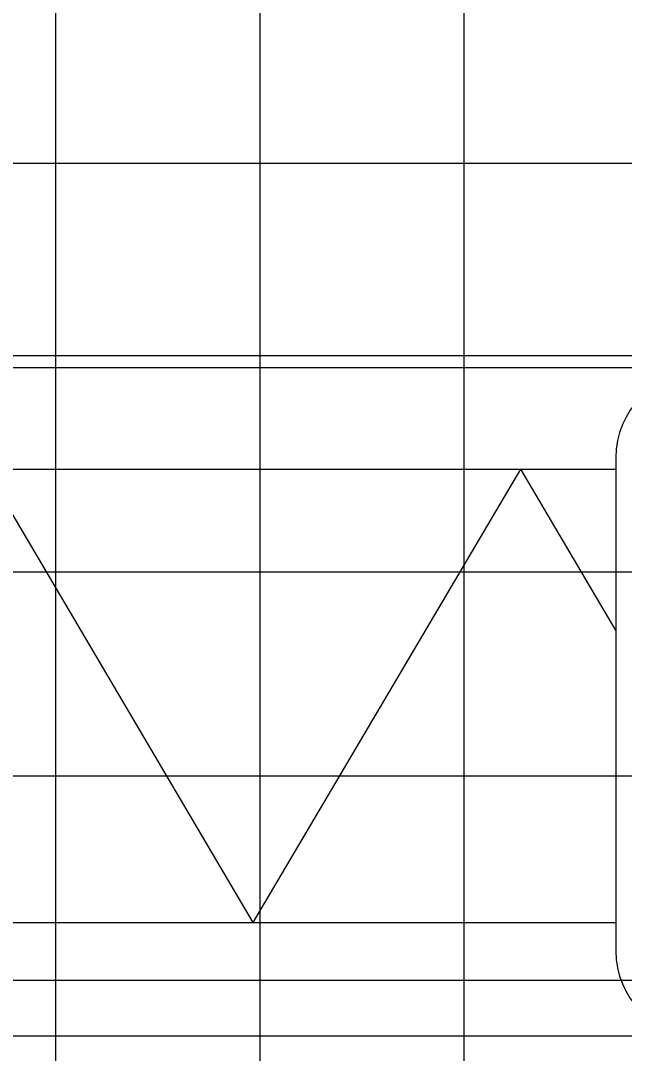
# Model space of a CAD drawing. Extents: x 2193008 to 2198143, y 1236112 to 1237864.
# Drawn here: x 2194922.52 to 2194928.43, y 1237206.39 to 1237216.5 of the extents above; entities that cross this region are included whole.
import ezdxf

# ---------------------------------------------------------------- set-up
doc = ezdxf.new("R2010")
doc.units = 0
for name, color, linetype in [('GSCOLORFILL', 7, 'Continuous'), ('GSDIMS', 7, 'Continuous'), ('M-ROADS', 7, 'Continuous')]:
    doc.layers.add(name, color=color, linetype=linetype)

msp = doc.modelspace()

# ---------------------------------------------------------------- linework, layer by layer
at = {"layer": 'GSCOLORFILL'}
msp.add_line((2194928.344, 1237212.222), (2194928.344, 1237207.394), dxfattribs=at)
for centre, start, end in [((2194929.176, 1237212.222), 90, 180), ((2194929.176, 1237207.394), 180, 270)]:
    msp.add_arc(centre, 0.833, start, end, dxfattribs=at)
at = {"layer": 'GSDIMS'}
for p, q in [((2194893.36, 1237213.222), (2194936.835, 1237213.222)), ((2194893.36, 1237212.111), (2194928.344, 1237212.111)), ((2194922.171, 1237212.111), (2194924.79, 1237207.672)), ((2194927.409, 1237212.111), (2194924.79, 1237207.672)), ((2194927.409, 1237212.111), (2194928.344, 1237210.527)), ((2194893.36, 1237207.672), (2194928.344, 1237207.672)), ((2194893.36, 1237206.561), (2194936.835, 1237206.561))]:
    msp.add_line(p, q, dxfattribs=at)
at = {"layer": 'M-ROADS'}
for p, q in [((2194922.86, 1237163.106), (2194922.86, 1237223.106)), ((2194924.86, 1237163.106), (2194924.86, 1237223.106)), ((2194926.86, 1237163.106), (2194926.86, 1237223.106)), ((2194892.86, 1237215.106), (2195022.86, 1237215.106)), ((2194892.86, 1237213.106), (2195022.86, 1237213.106)), ((2194892.86, 1237211.106), (2195022.86, 1237211.106)), ((2194892.86, 1237209.106), (2195022.86, 1237209.106)), ((2194892.86, 1237207.106), (2195022.86, 1237207.106))]:
    msp.add_line(p, q, dxfattribs=at)

doc.saveas('drawing.dxf')
